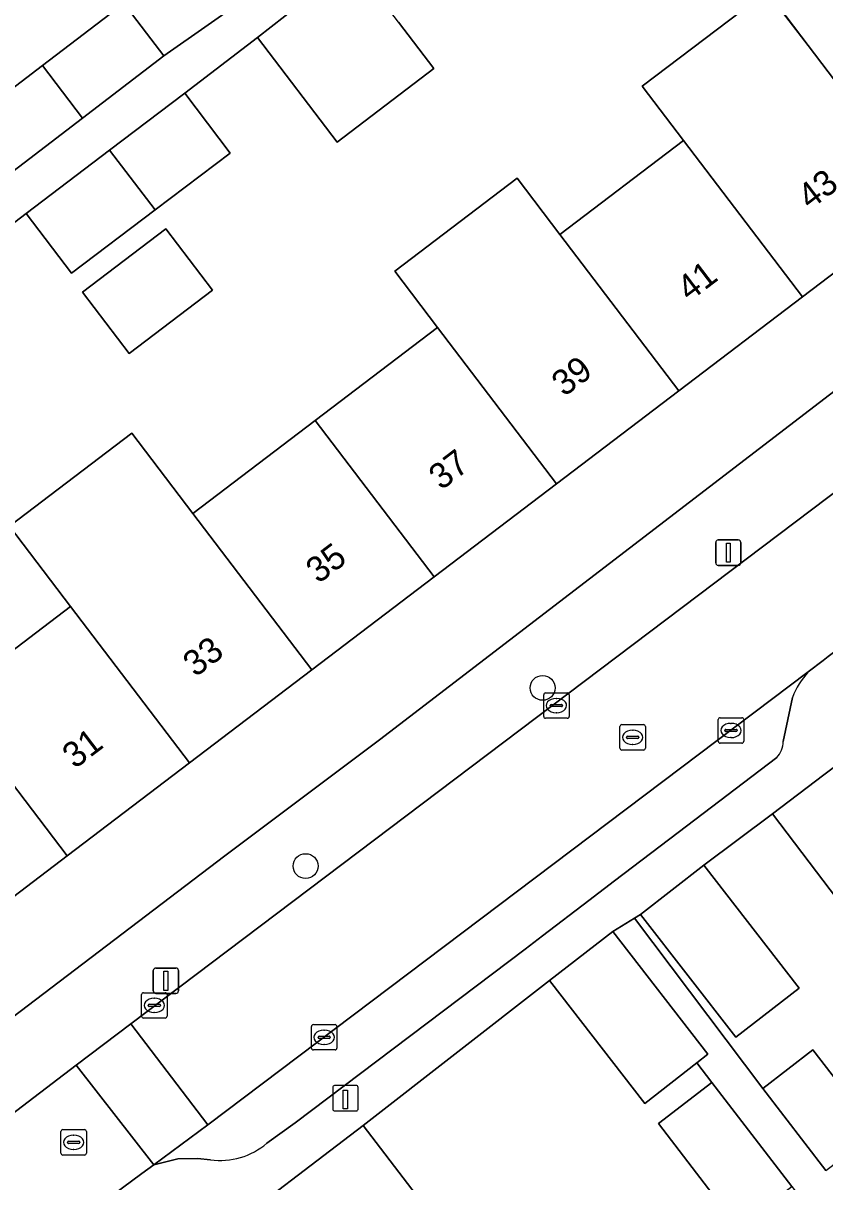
# Model space of a CAD drawing. Extents: x 160030 to 160839, y 385325 to 386450.
# Drawn here: x 160534.15 to 160565.67, y 385571 to 385616.57 of the extents above; entities that cross this region are included whole.
import ezdxf

# ---------------------------------------------------------------- set-up
doc = ezdxf.new("R2010")
doc.units = 0
for name, color, linetype in [('IMGEO_Boom', 7, 'Continuous'), ('IMGEO_Erf', 7, 'Continuous'), ('IMGEO_Kolk', 7, 'Continuous'), ('IMGEO_Laadpaal', 7, 'Continuous'), ('IMGEO_Lichtmast', 7, 'Continuous'), ('IMGEO_Muur', 7, 'Continuous'), ('IMGEO_Pand', 7, 'Continuous'), ('IMGEO_Pand_nummerreeks', 7, 'Continuous'), ('IMGEO_Parkeervlak_open', 7, 'Continuous'), ('IMGEO_Rijbaan_lokaal_open', 7, 'Continuous'), ('IMGEO_Rioolput', 7, 'Continuous'), ('IMGEO_Voetpad_open', 7, 'Continuous')]:
    doc.layers.add(name, color=color, linetype=linetype)

msp = doc.modelspace()

# ---------------------------------------------------------------- linework, layer by layer
at = {"layer": 'IMGEO_Boom'}
for centre in [(160554.573, 385590.43), (160545.254, 385583.42)]:
    msp.add_circle(centre, 0.489, dxfattribs=at)
at = {"layer": 'IMGEO_Erf'}
for points in [[(160531.204, 385589.974), (160536.014, 385593.633), (160533.612, 385596.792), (160538.421, 385600.449), (160540.823, 385597.291), (160545.633, 385600.949), (160550.442, 385604.608), (160548.758, 385606.822), (160553.568, 385610.48), (160555.252, 385608.266), (160560.108, 385611.96), (160558.484, 385614.094), (160563.385, 385617.824)], [(160531.145, 385612.043), (160534.909, 385614.912), (160538.108, 385617.351), (160539.678, 385615.292), (160543.17, 385617.737)], [(160548.906, 385616.61), (160550.294, 385614.785), (160546.492, 385611.893), (160543.365, 385616.004), (160540.501, 385613.824), (160542.289, 385611.463), (160539.336, 385609.228), (160536.054, 385606.745), (160534.274, 385609.084), (160531.036, 385606.619)], [(160570.612, 385608.202), (160569.688, 385609.54), (160564.787, 385605.812), (160559.929, 385602.117), (160555.119, 385598.458), (160550.31, 385594.8), (160545.5, 385591.141), (160540.691, 385587.483), (160535.881, 385583.825), (160531.071, 385580.166), (160526.262, 385576.508), (160521.452, 385572.849), (160516.589, 385569.15), (160511.694, 385565.427), (160512.156, 385564.786)], [(160548.164, 385588.386), (160569.788, 385604.966)], [(160516.064, 385564.038), (160542.084, 385583.823), (160548.164, 385588.386)], [(160567.326, 385580.587), (160563.613, 385585.473), (160560.911, 385583.451), (160564.656, 385578.623), (160562.171, 385576.695), (160558.426, 385581.523), (160558.186, 385581.375), (160563.227, 385574.675), (160565.202, 385576.196), (160567.695, 385572.958)], [(160562.255, 385569.213), (160559.124, 385573.3), (160561.231, 385574.914), (160560.638, 385575.679), (160558.589, 385574.089), (160554.844, 385578.917), (160547.523, 385573.215), (160551.171, 385568.432)]]:
    msp.add_lwpolyline(points, dxfattribs=at)
msp.add_lwpolyline([(160536.478, 385605.992), (160539.756, 385608.486), (160541.595, 385606.069), (160538.317, 385603.576)], close=True, dxfattribs=at)
at = {"layer": 'IMGEO_Kolk'}
for p, q in [((160554.617, 385589.308), (160554.617, 385590.16)), ((160554.692, 385590.234), (160555.544, 385590.234)), ((160555.105, 385590.014), (160555.13, 385590.014)), ((160555.618, 385590.16), (160555.618, 385589.308)), ((160554.876, 385589.728), (160554.876, 385589.74)), ((160555.314, 385589.691), (160554.916, 385589.691)), ((160554.919, 385589.777), (160555.317, 385589.777)), ((160555.36, 385589.74), (160555.36, 385589.728)), ((160555.544, 385589.234), (160554.692, 385589.234)), ((160555.128, 385589.454), (160555.103, 385589.454)), ((160561.478, 385588.329), (160561.478, 385589.181)), ((160561.553, 385589.255), (160562.405, 385589.255)), ((160562.479, 385589.181), (160562.479, 385588.329)), ((160561.737, 385588.749), (160561.737, 385588.761)), ((160562.175, 385588.712), (160561.777, 385588.712)), ((160561.78, 385588.798), (160562.178, 385588.798)), ((160561.966, 385589.035), (160561.991, 385589.035)), ((160562.221, 385588.761), (160562.221, 385588.749)), ((160562.405, 385588.255), (160561.553, 385588.255)), ((160561.989, 385588.475), (160561.964, 385588.475)), ((160538.806, 385577.515), (160538.806, 385578.367)), ((160538.881, 385578.441), (160539.733, 385578.441)), ((160539.294, 385578.221), (160539.319, 385578.221)), ((160539.807, 385578.367), (160539.807, 385577.515)), ((160539.065, 385577.935), (160539.065, 385577.947)), ((160539.503, 385577.898), (160539.105, 385577.898)), ((160539.108, 385577.984), (160539.506, 385577.984)), ((160539.317, 385577.661), (160539.292, 385577.661)), ((160539.549, 385577.947), (160539.549, 385577.935)), ((160539.733, 385577.441), (160538.881, 385577.441)), ((160545.484, 385576.262), (160545.484, 385577.114)), ((160545.559, 385577.188), (160546.411, 385577.188)), ((160545.972, 385576.968), (160545.997, 385576.968)), ((160546.485, 385577.114), (160546.485, 385576.262)), ((160545.743, 385576.682), (160545.743, 385576.694)), ((160546.181, 385576.645), (160545.783, 385576.645)), ((160545.786, 385576.731), (160546.184, 385576.731)), ((160545.995, 385576.408), (160545.97, 385576.408)), ((160546.227, 385576.694), (160546.227, 385576.682)), ((160546.411, 385576.188), (160545.559, 385576.188))]:
    msp.add_line(p, q, dxfattribs=at)
for points in [[(160554.617, 385589.308), (160554.617, 385590.16)], [(160554.692, 385590.234), (160555.544, 385590.234)], [(160555.618, 385590.16), (160555.618, 385589.308)], [(160555.544, 385589.234), (160554.692, 385589.234)], [(160561.478, 385588.329), (160561.478, 385589.181)], [(160561.553, 385589.255), (160562.405, 385589.255)], [(160562.479, 385589.181), (160562.479, 385588.329)], [(160562.405, 385588.255), (160561.553, 385588.255)], [(160538.806, 385577.515), (160538.806, 385578.367)], [(160538.881, 385578.441), (160539.733, 385578.441)], [(160539.807, 385578.367), (160539.807, 385577.515)], [(160539.733, 385577.441), (160538.881, 385577.441)], [(160545.484, 385576.262), (160545.484, 385577.114)], [(160545.559, 385577.188), (160546.411, 385577.188)], [(160546.485, 385577.114), (160546.485, 385576.262)], [(160546.411, 385576.188), (160545.559, 385576.188)]]:
    msp.add_lwpolyline(points, dxfattribs=at)
for centre, radius, start, end in [((160554.694, 385590.158), 0.0765, 91.552, 178.448), ((160554.694, 385590.158), 0.0765, 91.552, 178.448), ((160555.542, 385590.158), 0.0765, 1.552, 88.448), ((160555.542, 385590.158), 0.0765, 1.552, 88.448), ((160554.916, 385589.737), 0.0403, 85.8775, 175.7526), ((160554.913, 385589.727), 0.0366, 178.938, 274.7102), ((160555.317, 385589.734), 0.043, 264.8664, 352.4533), ((160555.321, 385589.739), 0.0386, 1.7309, 96.639), ((160554.694, 385589.31), 0.0765, 181.552, 268.448), ((160554.694, 385589.31), 0.0765, 181.552, 268.448), ((160555.542, 385589.31), 0.0765, 271.552, 358.448), ((160555.542, 385589.31), 0.0765, 271.552, 358.448), ((160561.555, 385589.179), 0.0765, 91.552, 178.448), ((160561.555, 385589.179), 0.0765, 91.552, 178.448), ((160562.403, 385589.179), 0.0765, 1.552, 88.448), ((160562.403, 385589.179), 0.0765, 1.552, 88.448), ((160561.777, 385588.758), 0.0403, 85.8775, 175.7526), ((160561.774, 385588.748), 0.0366, 178.938, 274.7102), ((160562.178, 385588.755), 0.043, 264.8664, 352.4533), ((160562.182, 385588.76), 0.0386, 1.7309, 96.639), ((160561.555, 385588.331), 0.0765, 181.552, 268.448), ((160561.555, 385588.331), 0.0765, 181.552, 268.448), ((160562.403, 385588.331), 0.0765, 271.552, 358.448), ((160562.403, 385588.331), 0.0765, 271.552, 358.448), ((160538.883, 385578.365), 0.0765, 91.552, 178.448), ((160538.883, 385578.365), 0.0765, 91.552, 178.448), ((160539.731, 385578.365), 0.0765, 1.552, 88.448), ((160539.731, 385578.365), 0.0765, 1.552, 88.448), ((160539.105, 385577.944), 0.0403, 85.8775, 175.7526), ((160539.102, 385577.934), 0.0366, 178.938, 274.7102), ((160539.506, 385577.941), 0.043, 264.8664, 352.4533), ((160539.51, 385577.946), 0.0386, 1.7309, 96.639), ((160538.883, 385577.517), 0.0765, 181.552, 268.448), ((160538.883, 385577.517), 0.0765, 181.552, 268.448), ((160539.731, 385577.517), 0.0765, 271.552, 358.448), ((160539.731, 385577.517), 0.0765, 271.552, 358.448), ((160545.561, 385577.112), 0.0765, 91.552, 178.448), ((160545.561, 385577.112), 0.0765, 91.552, 178.448), ((160546.409, 385577.112), 0.0765, 1.552, 88.448), ((160546.409, 385577.112), 0.0765, 1.552, 88.448), ((160545.783, 385576.691), 0.0403, 85.8775, 175.7526), ((160545.78, 385576.681), 0.0366, 178.938, 274.7102), ((160546.184, 385576.688), 0.043, 264.8664, 352.4533), ((160546.188, 385576.693), 0.0386, 1.7309, 96.639), ((160545.561, 385576.264), 0.0765, 181.552, 268.448), ((160545.561, 385576.264), 0.0765, 181.552, 268.448), ((160546.409, 385576.264), 0.0765, 271.552, 358.448), ((160546.409, 385576.264), 0.0765, 271.552, 358.448)]:
    msp.add_arc(centre, radius, start, end, dxfattribs=at)
for centre, major_axis, ratio, start_param, end_param in [((160555.104, 385589.734), (-0.387, 0.002), 0.722429, 4.712389, 7.853982), ((160555.129, 385589.734), (-0.39, 0.002), 0.717154, 1.570796, 4.712389), ((160561.965, 385588.755), (-0.387, 0.002), 0.722429, 4.712389, 7.853982), ((160561.99, 385588.755), (-0.39, 0.002), 0.717154, 1.570796, 4.712389), ((160539.293, 385577.941), (-0.387, 0.002), 0.722429, 4.712389, 7.853982), ((160539.318, 385577.941), (-0.39, 0.002), 0.717154, 1.570796, 4.712389), ((160545.971, 385576.688), (-0.387, 0.002), 0.722429, 4.712389, 7.853982), ((160545.996, 385576.688), (-0.39, 0.002), 0.717154, 1.570796, 4.712389)]:
    msp.add_ellipse(centre, major_axis=major_axis, ratio=ratio, start_param=start_param, end_param=end_param, dxfattribs=at)
at = {"layer": 'IMGEO_Laadpaal'}
for p, q in [((160546.321, 385574.708), (160546.321, 385573.867)), ((160546.321, 385574.708), (160546.321, 385573.867)), ((160547.237, 385574.792), (160546.396, 385574.792)), ((160547.237, 385574.792), (160546.396, 385574.792)), ((160547.321, 385573.876), (160547.321, 385574.717)), ((160547.321, 385573.876), (160547.321, 385574.717)), ((160546.405, 385573.792), (160547.246, 385573.792)), ((160546.405, 385573.792), (160547.246, 385573.792))]:
    msp.add_line(p, q, dxfattribs=at)
msp.add_lwpolyline([(160546.736, 385574.605), (160546.896, 385574.605), (160546.896, 385573.872), (160546.736, 385573.872), (160546.736, 385574.605)], dxfattribs=at)
for centre, start, end in [((160546.399, 385574.714), 92.4484, 184.2845), ((160546.399, 385574.714), 92.4484, 184.2845), ((160547.243, 385574.714), 2.4484, 94.2845), ((160547.243, 385574.714), 2.4484, 94.2845), ((160546.399, 385573.87), 182.4484, 274.2845), ((160546.399, 385573.87), 182.4484, 274.2845), ((160547.243, 385573.87), 272.4484, 4.2845), ((160547.243, 385573.87), 272.4484, 4.2845)]:
    msp.add_arc(centre, 0.0779, start, end, dxfattribs=at)
at = {"layer": 'IMGEO_Lichtmast'}
for p, q in [((160561.378, 385595.348), (160561.378, 385596.148)), ((160561.378, 385596.148), (160561.378, 385595.348)), ((160561.478, 385596.248), (160562.268, 385596.248)), ((160562.268, 385596.248), (160561.478, 385596.248)), ((160562.368, 385596.148), (160562.368, 385595.348)), ((160562.368, 385595.348), (160562.368, 385596.148)), ((160562.268, 385595.248), (160561.478, 385595.248)), ((160561.478, 385595.248), (160562.268, 385595.248)), ((160539.267, 385578.509), (160539.267, 385579.309)), ((160539.267, 385579.309), (160539.267, 385578.509)), ((160539.367, 385579.409), (160540.157, 385579.409)), ((160540.157, 385579.409), (160539.367, 385579.409)), ((160540.257, 385579.309), (160540.257, 385578.509)), ((160540.257, 385578.509), (160540.257, 385579.309)), ((160540.157, 385578.409), (160539.367, 385578.409)), ((160539.367, 385578.409), (160540.157, 385578.409))]:
    msp.add_line(p, q, dxfattribs=at)
for points in [[(160561.798, 385596.123), (160561.948, 385596.123), (160561.948, 385595.373), (160561.798, 385595.373), (160561.798, 385596.123)], [(160539.687, 385579.284), (160539.837, 385579.284), (160539.837, 385578.534), (160539.687, 385578.534), (160539.687, 385579.284)]]:
    msp.add_lwpolyline(points, dxfattribs=at)
for centre, start, end in [((160561.478, 385596.148), 90, 180), ((160561.478, 385596.148), 90, 180), ((160562.268, 385596.148), 0, 90), ((160562.268, 385596.148), 360, 90), ((160561.478, 385595.348), 180, 270), ((160561.478, 385595.348), 180, 270), ((160562.268, 385595.348), 270, 0), ((160562.268, 385595.348), 270, 0), ((160539.367, 385579.309), 90, 180), ((160539.367, 385579.309), 90, 180), ((160540.157, 385579.309), 0, 90), ((160540.157, 385579.309), 360, 90), ((160539.367, 385578.509), 180, 270), ((160539.367, 385578.509), 180, 270), ((160540.157, 385578.509), 270, 0), ((160540.157, 385578.509), 270, 0)]:
    msp.add_arc(centre, 0.1, start, end, dxfattribs=at)
at = {"layer": 'IMGEO_Muur'}
for points in [[(160559.502, 385622.982), (160565.01, 385615.689)], [(160560.911, 385583.451), (160565.628, 385587.004)], [(160547.523, 385573.215), (160554.844, 385578.917)]]:
    msp.add_lwpolyline(points, dxfattribs=at)
at = {"layer": 'IMGEO_Pand'}
for points in [[(160547.12, 385618.958), (160543.365, 385616.004), (160546.492, 385611.893), (160550.294, 385614.785), (160548.906, 385616.61)], [(160565.01, 385615.689), (160563.385, 385617.824), (160558.484, 385614.094), (160560.108, 385611.96), (160564.787, 385605.812), (160569.688, 385609.54)], [(160539.678, 385615.292), (160538.108, 385617.351), (160534.909, 385614.912), (160536.481, 385612.843)], [(160536.481, 385612.843), (160534.909, 385614.912), (160531.145, 385612.043), (160532.724, 385609.966)], [(160540.501, 385613.824), (160537.549, 385611.577), (160539.336, 385609.228), (160542.289, 385611.463)], [(160559.929, 385602.117), (160564.787, 385605.812), (160560.108, 385611.96), (160555.252, 385608.266)], [(160539.336, 385609.228), (160537.549, 385611.577), (160534.274, 385609.084), (160536.054, 385606.745)], [(160555.252, 385608.266), (160553.568, 385610.48), (160548.758, 385606.822), (160550.442, 385604.608), (160555.119, 385598.458), (160559.929, 385602.117)], [(160536.478, 385605.992), (160538.317, 385603.576), (160541.595, 385606.069), (160539.756, 385608.486)], [(160550.442, 385604.608), (160545.633, 385600.949), (160550.31, 385594.8), (160555.119, 385598.458)], [(160545.5, 385591.141), (160550.31, 385594.8), (160545.633, 385600.949), (160540.823, 385597.291)], [(160538.421, 385600.449), (160533.612, 385596.792), (160536.014, 385593.633), (160540.691, 385587.483), (160545.5, 385591.141), (160540.823, 385597.291)], [(160535.881, 385583.825), (160540.691, 385587.483), (160536.014, 385593.633), (160531.204, 385589.974)], [(160577.403, 385588.035), (160573.589, 385593.054), (160567.331, 385588.298), (160565.628, 385587.004), (160563.613, 385585.473), (160567.326, 385580.587), (160568.108, 385581.165), (160569.362, 385582.092)], [(160529.288, 385592.493), (160524.478, 385588.835), (160526.394, 385586.315), (160531.071, 385580.166), (160535.881, 385583.825), (160531.204, 385589.974)], [(160558.426, 385581.523), (160562.171, 385576.695), (160564.656, 385578.623), (160560.911, 385583.451)], [(160557.329, 385580.845), (160554.844, 385578.917), (160558.589, 385574.089), (160560.638, 385575.679), (160561.074, 385576.017)], [(160563.227, 385574.675), (160565.711, 385571.451), (160567.695, 385572.958), (160565.202, 385576.196)], [(160561.231, 385574.914), (160559.124, 385573.3), (160562.255, 385569.213), (160564.366, 385570.822)], [(160541.608, 385568.703), (160543.677, 385565.991), (160543.964, 385566.21), (160545.471, 385564.234), (160545.175, 385564.008), (160545.246, 385563.914), (160551.171, 385568.432), (160547.523, 385573.215)]]:
    msp.add_lwpolyline(points, close=True, dxfattribs=at)
at = {"layer": 'IMGEO_Parkeervlak_open'}
for points in [[(160565.014, 385591.06), (160541.415, 385573.243), (160539.29, 385571.676), (160540.236, 385571.906), (160541.008, 385571.919), (160541.512, 385571.866)], [(160564.034, 385588.322), (160564.402, 385590.053)], [(160543.734, 385572.517), (160544.85, 385573.323), (160553.882, 385580.158), (160554.57, 385580.678), (160556.386, 385582.061), (160557.406, 385582.838), (160559.909, 385584.743), (160563.779, 385587.689)]]:
    msp.add_lwpolyline(points, dxfattribs=at)
for centre, radius, start, end in [((160567.323, 385588.967), 3.116, 137.8119, 159.6102), ((160563.11, 385588.326), 0.924, 316.3778, 359.7387), ((160541.89, 385574.694), 2.853, 262.3936, 310.2654)]:
    msp.add_arc(centre, radius, start, end, dxfattribs=at)
at = {"layer": 'IMGEO_Rijbaan_lokaal_open'}
for points in [[(160565.014, 385591.06), (160565.606, 385591.507), (160565.804, 385591.667), (160574.524, 385598.269), (160571.518, 385602.242), (160538.386, 385577.219), (160541.415, 385573.243)], [(160538.386, 385577.219), (160536.236, 385575.591), (160539.29, 385571.676), (160541.415, 385573.243)]]:
    msp.add_lwpolyline(points, close=True, dxfattribs=at)
msp.add_lwpolyline([(160530.019, 385564.617), (160531.044, 385565.332), (160537.348, 385570.24), (160538.821, 385571.329), (160539.29, 385571.676), (160536.236, 385575.591), (160524.668, 385566.762)], dxfattribs=at)
at = {"layer": 'IMGEO_Rioolput'}
for p, q in [((160557.615, 385588.058), (160557.615, 385588.91)), ((160557.69, 385588.984), (160558.542, 385588.984)), ((160558.103, 385588.764), (160558.128, 385588.764)), ((160558.616, 385588.91), (160558.616, 385588.058)), ((160557.874, 385588.478), (160557.874, 385588.49)), ((160558.312, 385588.441), (160557.914, 385588.441)), ((160557.917, 385588.527), (160558.315, 385588.527)), ((160558.126, 385588.204), (160558.101, 385588.204)), ((160558.358, 385588.49), (160558.358, 385588.478)), ((160558.542, 385587.984), (160557.69, 385587.984)), ((160535.634, 385572.13), (160535.634, 385572.982)), ((160535.709, 385573.056), (160536.561, 385573.056)), ((160536.122, 385572.836), (160536.147, 385572.836)), ((160536.635, 385572.982), (160536.635, 385572.13)), ((160535.893, 385572.55), (160535.893, 385572.562)), ((160536.331, 385572.513), (160535.933, 385572.513)), ((160535.936, 385572.599), (160536.334, 385572.599)), ((160536.145, 385572.276), (160536.12, 385572.276)), ((160536.377, 385572.562), (160536.377, 385572.55)), ((160536.561, 385572.056), (160535.709, 385572.056))]:
    msp.add_line(p, q, dxfattribs=at)
for points in [[(160557.615, 385588.058), (160557.615, 385588.91)], [(160557.69, 385588.984), (160558.542, 385588.984)], [(160558.616, 385588.91), (160558.616, 385588.058)], [(160558.542, 385587.984), (160557.69, 385587.984)], [(160535.634, 385572.13), (160535.634, 385572.982)], [(160535.709, 385573.056), (160536.561, 385573.056)], [(160536.635, 385572.982), (160536.635, 385572.13)], [(160536.561, 385572.056), (160535.709, 385572.056)]]:
    msp.add_lwpolyline(points, dxfattribs=at)
for centre, radius, start, end in [((160557.692, 385588.908), 0.0765, 91.552, 178.448), ((160557.692, 385588.908), 0.0765, 91.552, 178.448), ((160558.54, 385588.908), 0.0765, 1.552, 88.448), ((160558.54, 385588.908), 0.0765, 1.552, 88.448), ((160557.914, 385588.487), 0.0403, 85.8775, 175.7526), ((160557.911, 385588.477), 0.0366, 178.938, 274.7102), ((160558.315, 385588.484), 0.043, 264.8664, 352.4533), ((160558.319, 385588.489), 0.0386, 1.7309, 96.639), ((160557.692, 385588.06), 0.0765, 181.552, 268.448), ((160557.692, 385588.06), 0.0765, 181.552, 268.448), ((160558.54, 385588.06), 0.0765, 271.552, 358.448), ((160558.54, 385588.06), 0.0765, 271.552, 358.448), ((160535.711, 385572.98), 0.0765, 91.552, 178.448), ((160535.711, 385572.98), 0.0765, 91.552, 178.448), ((160536.559, 385572.98), 0.0765, 1.552, 88.448), ((160536.559, 385572.98), 0.0765, 1.552, 88.448), ((160535.933, 385572.559), 0.0403, 85.8775, 175.7526), ((160535.93, 385572.549), 0.0366, 178.938, 274.7102), ((160536.334, 385572.556), 0.043, 264.8664, 352.4533), ((160536.338, 385572.561), 0.0386, 1.7309, 96.639), ((160535.711, 385572.132), 0.0765, 181.552, 268.448), ((160535.711, 385572.132), 0.0765, 181.552, 268.448), ((160536.559, 385572.132), 0.0765, 271.552, 358.448), ((160536.559, 385572.132), 0.0765, 271.552, 358.448)]:
    msp.add_arc(centre, radius, start, end, dxfattribs=at)
for centre, major_axis, ratio, start_param, end_param in [((160558.102, 385588.484), (-0.387, 0.002), 0.722429, 4.712389, 7.853982), ((160558.127, 385588.484), (-0.39, 0.002), 0.717154, 1.570796, 4.712389), ((160536.121, 385572.556), (-0.387, 0.002), 0.722429, 4.712389, 7.853982), ((160536.146, 385572.556), (-0.39, 0.002), 0.717154, 1.570796, 4.712389)]:
    msp.add_ellipse(centre, major_axis=major_axis, ratio=ratio, start_param=start_param, end_param=end_param, dxfattribs=at)
at = {"layer": 'IMGEO_Voetpad_open'}
for points in [[(160541.382, 385646.802), (160544.234, 385643.068), (160544.268, 385643.006), (160545.479, 385641.413), (160550.122, 385635.305), (160554.103, 385630.088), (160556.125, 385627.424), (160557.007, 385626.276), (160559.502, 385622.982), (160563.385, 385617.824), (160565.01, 385615.689), (160569.688, 385609.54), (160570.612, 385608.202), (160573.298, 385604.313)], [(160508.667, 385569.406), (160507.017, 385571.576), (160500.441, 385579.678), (160498.69, 385581.999), (160501.891, 385584.435), (160505.485, 385587.171), (160508.698, 385589.616), (160513.507, 385593.277), (160518.315, 385596.937), (160521.334, 385599.235), (160524.859, 385601.917), (160527.933, 385604.258), (160531.036, 385606.619), (160534.274, 385609.084), (160537.549, 385611.577), (160540.501, 385613.824), (160543.365, 385616.004), (160547.12, 385618.958)], [(160543.17, 385617.737), (160539.678, 385615.292), (160536.481, 385612.843), (160532.724, 385609.966), (160530.622, 385608.356), (160526.843, 385605.462), (160523.056, 385602.561), (160521.029, 385601.009), (160517.204, 385598.079), (160514.273, 385595.834), (160510.782, 385593.16), (160507.745, 385590.834), (160504.634, 385588.451), (160500.935, 385585.618), (160497.932, 385583.318), (160496.589, 385582.29), (160504.567, 385571.72), (160508.463, 385566.591)], [(160569.788, 385604.966), (160548.164, 385588.386), (160542.084, 385583.823), (160516.064, 385564.038)], [(160536.236, 385575.591), (160538.386, 385577.219), (160571.518, 385602.242), (160571.613, 385602.314)], [(160574.898, 385598.552), (160574.524, 385598.269), (160565.804, 385591.667), (160565.606, 385591.507), (160565.014, 385591.06)], [(160547.523, 385573.215), (160554.844, 385578.917), (160557.329, 385580.845), (160558.186, 385581.375), (160558.426, 385581.523), (160560.911, 385583.451), (160563.613, 385585.473), (160565.628, 385587.004), (160567.331, 385588.298), (160566.063, 385589.953), (160575.476, 385597.093)], [(160564.402, 385590.053), (160564.034, 385588.322)], [(160563.779, 385587.689), (160559.909, 385584.743), (160557.406, 385582.838), (160556.386, 385582.061), (160554.57, 385580.678), (160553.882, 385580.158), (160544.85, 385573.323), (160543.734, 385572.517)], [(160565.711, 385571.451), (160563.227, 385574.675), (160558.186, 385581.375), (160557.329, 385580.845), (160561.074, 385576.017), (160560.638, 385575.679), (160561.231, 385574.914), (160564.366, 385570.822), (160567.267, 385567.036)], [(160524.668, 385566.762), (160536.236, 385575.591)], [(160541.512, 385571.866), (160541.008, 385571.919), (160540.236, 385571.906), (160539.29, 385571.676), (160538.821, 385571.329), (160537.348, 385570.24), (160537.635, 385569.862), (160539.647, 385567.209), (160541.062, 385568.287), (160541.608, 385568.703), (160547.523, 385573.215)]]:
    msp.add_lwpolyline(points, dxfattribs=at)
for centre, radius, start, end in [((160567.323, 385588.967), 3.116, 137.8119, 159.6102), ((160563.11, 385588.326), 0.924, 316.3778, 359.7387), ((160541.89, 385574.694), 2.853, 262.3936, 310.2654)]:
    msp.add_arc(centre, radius, start, end, dxfattribs=at)

# ---------------------------------------------------------------- texts
at = {"layer": 'IMGEO_Pand_nummerreeks'}
for s, rotation, p in [('43', 37.2594, (160565.088, 385609.208)), ('41', 37.2583, (160560.346, 385605.599)), ('39', 37.2594, (160555.422, 385601.856)), ('37', 37.2583, (160550.59, 385598.179)), ('35', 37.2583, (160545.758, 385594.503)), ('33', 37.2583, (160540.925, 385590.827)), ('31', 37.2583, (160536.182, 385587.219))]:
    msp.add_text(s, height=1, rotation=rotation, dxfattribs=at).set_placement(p)

doc.saveas('drawing.dxf')
